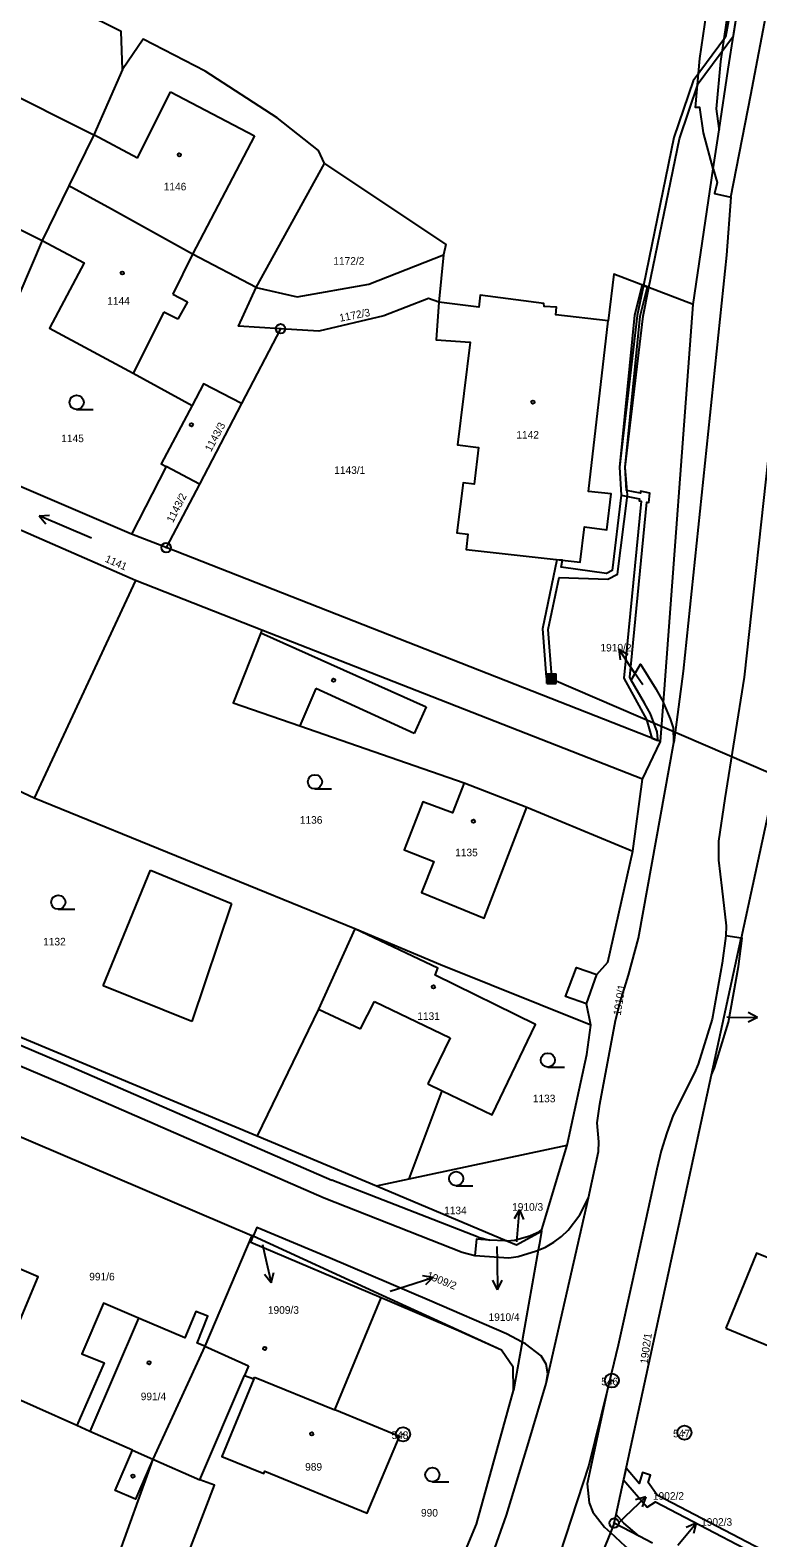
# Model space of a CAD drawing. Extents: x -587171 to -555306, y -1167727 to -1074732.
# Drawn here: x -559954 to -559877, y -1077384.9 to -1077225.4 of the extents above; entities that cross this region are included whole.
import ezdxf

# ---------------------------------------------------------------- set-up
doc = ezdxf.new("R2010")
doc.units = 0
for name, color, linetype in [('Hranice parcel', 7, 'Continuous'), ('Parcelní čísla', 7, 'Continuous'), ('Pop  PČ popisy', 7, 'Continuous'), ('Poz předměty', 7, 'Continuous'), ('Vnitřní kresba', 7, 'Continuous'), ('Věcná břemena k části', 7, 'Continuous'), ('Značky bodu BP', 7, 'Continuous'), ('Značky budov', 7, 'Continuous'), ('Značky kultur', 7, 'Continuous')]:
    doc.layers.add(name, color=color, linetype=linetype)

msp = doc.modelspace()

# ---------------------------------------------------------------- linework, layer by layer
at = {"layer": 'Hranice parcel'}
for p, q in [((-559881.75, -1077240.09), (-559881.14, -1077235.98)), ((-559930.07, -1077252.67), (-559922.85, -1077239.55)), ((-559883.89, -1077254.44), (-559881.75, -1077240.09)), ((-559949.87, -1077241.89), (-559952.71, -1077247.67)), ((-559952.71, -1077247.67), (-559962.52, -1077270.5)), ((-559910.27, -1077249.2), (-559910.78, -1077254.21)), ((-559887.03, -1077296.56), (-559883.89, -1077254.44)), ((-559927.5, -1077257.01), (-559931.63, -1077264.93)), ((-559943.07, -1077261.73), (-559936.84, -1077265.12)), ((-559931.63, -1077264.93), (-559936.07, -1077273.44)), ((-559943.24, -1077278.73), (-559962.52, -1077270.5)), ((-559939.58, -1077271.59), (-559943.24, -1077278.73)), ((-559936.07, -1077273.44), (-559939.58, -1077271.59)), ((-559942.85, -1077283.65), (-559967.26, -1077272.96)), ((-559936.07, -1077273.44), (-559939.58, -1077280.17)), ((-559939.58, -1077280.17), (-559943.24, -1077278.73)), ((-559887.62, -1077300.56), (-559939.58, -1077280.17)), ((-559942.85, -1077283.65), (-559953.55, -1077306.68)), ((-559929.49, -1077288.89), (-559942.85, -1077283.65)), ((-559889.22, -1077304.66), (-559929.49, -1077288.89)), ((-559887.34, -1077300.67), (-559887.03, -1077296.56)), ((-559889.22, -1077304.66), (-559887.34, -1077300.67)), ((-559887.34, -1077300.67), (-559887.62, -1077300.56)), ((-559875.1, -1077304.36), (-559878.81, -1077321.46)), ((-559953.55, -1077306.68), (-559955.87, -1077305.57)), ((-559890.24, -1077312.26), (-559889.22, -1077304.66)), ((-559919.63, -1077320.49), (-559953.55, -1077306.68)), ((-559881.94, -1077335.91), (-559878.81, -1077321.46)), ((-559963.08, -1077328.55), (-559929.98, -1077342.38)), ((-559892.03, -1077382.43), (-559881.94, -1077335.91)), ((-559956.53, -1077341.81), (-559930.55, -1077352.91)), ((-559929.98, -1077342.38), (-559917.34, -1077347.66)), ((-559913.91, -1077346.93), (-559897.19, -1077343.37)), ((-559899.86, -1077352.3), (-559897.19, -1077343.37)), ((-559917.34, -1077347.66), (-559913.91, -1077346.93)), ((-559917.34, -1077347.66), (-559903.58, -1077353.47)), ((-559899.9, -1077352.45), (-559899.86, -1077352.3)), ((-559930.55, -1077352.91), (-559935.49, -1077364.62)), ((-559930.38, -1077352.99), (-559930.55, -1077352.91)), ((-559949.05, -1077373.02), (-559966.82, -1077365.06)), ((-559935.49, -1077364.62), (-559940.99, -1077376.58)), ((-559901.97, -1077364.19), (-559902.87, -1077369.32)), ((-559940.99, -1077376.58), (-559945, -1077387.63)), ((-559892.23, -1077383.33), (-559892.03, -1077382.43)), ((-559892.23, -1077383.33), (-559892.63, -1077384.34)), ((-559889.58, -1077384.72), (-559892.23, -1077383.33)), ((-559892.63, -1077384.34), (-559894.93, -1077390.1)), ((-559888.16, -1077385.46), (-559889.58, -1077384.72))]:
    msp.add_line(p, q, dxfattribs=at)
for points in [[(-559881.75, -1077240.09), (-559881.35, -1077241.55), (-559881.61, -1077242.72), (-559879.89, -1077243.1), (-559877.79, -1077232.29), (-559875.92, -1077222.46), (-559874.03, -1077212.58), (-559873.21, -1077208.72), (-559870.99, -1077198.98), (-559868.66, -1077189.04), (-559866.35, -1077179.43), (-559863.72, -1077168.78), (-559861.26, -1077159.02), (-559858.72, -1077149.32), (-559856.17, -1077139.71), (-559854.06, -1077131.9), (-559853.62, -1077129.93), (-559853.72, -1077127.89), (-559854.41, -1077126.55), (-559856.67, -1077126.39)], [(-559881.14, -1077235.98), (-559880.18, -1077229.56), (-559874.18, -1077191.45)], [(-559944.21, -1077229.58), (-559944.35, -1077225.59), (-559965.84, -1077214.88)], [(-559881.75, -1077240.09), (-559882.79, -1077236.29), (-559883.17, -1077233.63), (-559883.64, -1077233.6), (-559883.16, -1077228.43), (-559881.94, -1077220.01)], [(-559879.73, -1077220.07), (-559880.98, -1077228.75), (-559881.45, -1077233.76), (-559881.16, -1077235.82), (-559881.14, -1077235.98)], [(-559922.85, -1077239.55), (-559923.48, -1077238.15), (-559927.87, -1077234.7), (-559935.46, -1077229.78), (-559942.03, -1077226.38), (-559944.21, -1077229.58)], [(-559944.21, -1077229.58), (-559947.23, -1077236.5), (-559949.87, -1077241.89)], [(-559974.12, -1077237.85), (-559967.13, -1077240.5), (-559952.71, -1077247.67)], [(-559922.85, -1077239.55), (-559910.01, -1077248.11), (-559910.27, -1077249.2)], [(-559930.07, -1077252.67), (-559936.79, -1077249.14), (-559945.37, -1077244.38), (-559949.87, -1077241.89)], [(-559952.71, -1077247.67), (-559948.25, -1077250.03), (-559951.91, -1077256.96), (-559943.07, -1077261.73)], [(-559930.07, -1077252.67), (-559925.74, -1077253.64), (-559918.17, -1077252.31), (-559910.27, -1077249.2)], [(-559883.89, -1077254.44), (-559892.27, -1077251.23), (-559892.86, -1077256.18)], [(-559927.5, -1077257.01), (-559931.95, -1077256.74), (-559930.07, -1077252.67)], [(-559892.86, -1077256.18), (-559898.41, -1077255.56), (-559898.31, -1077254.72), (-559899.63, -1077254.68), (-559899.66, -1077254.34), (-559906.4, -1077253.45), (-559906.54, -1077254.74), (-559910.78, -1077254.21)], [(-559910.78, -1077254.21), (-559911.85, -1077253.83), (-559916.57, -1077255.64), (-559923.45, -1077257.26), (-559927.5, -1077257.01)], [(-559910.78, -1077254.21), (-559911.05, -1077258.2), (-559907.46, -1077258.45), (-559908.8, -1077269.3), (-559906.56, -1077269.58), (-559907.04, -1077273.45), (-559908.21, -1077273.3), (-559908.86, -1077278.59), (-559907.69, -1077278.74), (-559907.89, -1077280.38), (-559895.82, -1077281.71), (-559895.38, -1077277.98), (-559893, -1077278.3), (-559892.53, -1077274.46), (-559894.95, -1077274.23), (-559892.86, -1077256.18)], [(-559931.63, -1077264.93), (-559935.63, -1077262.83), (-559936.84, -1077265.12)], [(-559936.84, -1077265.12), (-559940.12, -1077271.3), (-559939.58, -1077271.59)], [(-559929.49, -1077288.89), (-559929.57, -1077289.19), (-559932.51, -1077296.57), (-559925.45, -1077299.01), (-559908.07, -1077305.03), (-559909.31, -1077308.22), (-559912.46, -1077307.06), (-559914.44, -1077312.13), (-559911.3, -1077313.35), (-559912.58, -1077316.63), (-559905.97, -1077319.36), (-559901.46, -1077307.62), (-559890.24, -1077312.26)], [(-559887.62, -1077300.56), (-559887.63, -1077300.43), (-559887.67, -1077299.66), (-559888.4, -1077297.75), (-559889.01, -1077296.61), (-559890.42, -1077294.2), (-559889.44, -1077292.48), (-559887.84, -1077295.09), (-559887.03, -1077296.56)], [(-559900.26, -1077354.47), (-559899.5, -1077354.14), (-559898.62, -1077353.63), (-559897.81, -1077353.03), (-559897.09, -1077352.34), (-559895.86, -1077350.73), (-559894.96, -1077348.94), (-559893.9, -1077344.02), (-559893.86, -1077343.01), (-559894.02, -1077341), (-559893.76, -1077339.02), (-559892.08, -1077330.19), (-559891.58, -1077328.25), (-559890.72, -1077325.37), (-559889.66, -1077321.48), (-559885.92, -1077300.78), (-559885.95, -1077299.24), (-559886.26, -1077298.26), (-559886.87, -1077296.86), (-559887.03, -1077296.56)], [(-560019.97, -1077306.15), (-560019.65, -1077307.12), (-560019.09, -1077307.96), (-560017.85, -1077308.9), (-559983.72, -1077323.25), (-559968.84, -1077329.13), (-559950.38, -1077336.96), (-559922.87, -1077348.95), (-559908.29, -1077354.69), (-559906.95, -1077355.04)], [(-559894.71, -1077330.66), (-559895.15, -1077328.43), (-559897.37, -1077327.64), (-559896.22, -1077324.58), (-559894.05, -1077325.32), (-559892.91, -1077324.01), (-559890.24, -1077312.26)], [(-559919.63, -1077320.49), (-559923.5, -1077328.97), (-559929.98, -1077342.38)], [(-559913.91, -1077346.93), (-559910.4, -1077337.62), (-559905.12, -1077340.17), (-559900.54, -1077330.62), (-559911.16, -1077325.4), (-559910.86, -1077324.65), (-559919.63, -1077320.49)], [(-559894.71, -1077330.66), (-559910.59, -1077324.3), (-559919.63, -1077320.49)], [(-559878.81, -1077321.46), (-559880.41, -1077321.24), (-559880.81, -1077324.13), (-559881.87, -1077330.03), (-559883.35, -1077334.81), (-559883.72, -1077335.71), (-559885.98, -1077340.19), (-559886.66, -1077342.07), (-559887.27, -1077343.97), (-559887.72, -1077345.91), (-559890.29, -1077357.68), (-559891.79, -1077364.53), (-559892.97, -1077369.35), (-559895.09, -1077379.19), (-559894.88, -1077381.21), (-559894.49, -1077382.17), (-559893.24, -1077383.78), (-559892.63, -1077384.34)], [(-559881.94, -1077335.91), (-559881.62, -1077335.17), (-559880.15, -1077330.37), (-559879.08, -1077324.46), (-559878.69, -1077321.48), (-559878.81, -1077321.46)], [(-559897.19, -1077343.37), (-559895.13, -1077333.76), (-559894.71, -1077330.66)], [(-559901.97, -1077364.19), (-559903.62, -1077363.31), (-559911.75, -1077359.79), (-559922.24, -1077355.32), (-559930, -1077352.07), (-559930.38, -1077352.99)], [(-559903.58, -1077353.47), (-559902.75, -1077353.41), (-559901.13, -1077352.94), (-559900.13, -1077352.48), (-559899.86, -1077352.3)], [(-559916.86, -1077359.51), (-559930.65, -1077353.66), (-559930.38, -1077352.99)], [(-559904.13, -1077365.04), (-559916.75, -1077359.25), (-559930.38, -1077352.99)], [(-559903.58, -1077353.47), (-559903.79, -1077353.49), (-559905.36, -1077353.4), (-559906.77, -1077353.31), (-559906.95, -1077355.04)], [(-559903.58, -1077353.47), (-559902.55, -1077353.91), (-559899.9, -1077352.45)], [(-559899.9, -1077352.45), (-559900.13, -1077353.75), (-559900.26, -1077354.47)], [(-559957.42, -1077355.46), (-559959.4, -1077360.41), (-559955.16, -1077362.19), (-559953.13, -1077357.3), (-559957.42, -1077355.46)], [(-559906.95, -1077355.04), (-559903.38, -1077355.27), (-559902.39, -1077355.13), (-559900.45, -1077354.55), (-559900.26, -1077354.47)], [(-559900.26, -1077354.47), (-559901.91, -1077363.84), (-559901.97, -1077364.19)], [(-559880.42, -1077362.71), (-559874.2, -1077365.28), (-559870.95, -1077357.34), (-559877.18, -1077354.78), (-559880.42, -1077362.71)], [(-559935.49, -1077364.62), (-559936.33, -1077364.29), (-559935.17, -1077361.46), (-559936.44, -1077360.95), (-559937.62, -1077363.73), (-559942.51, -1077361.67), (-559946.2, -1077360.09), (-559948.5, -1077365.42), (-559946.16, -1077366.39), (-559949.05, -1077373.02)], [(-559938.79, -1077390.54), (-559934.48, -1077379.33), (-559936.02, -1077378.76), (-559931.32, -1077367.72), (-559930.32, -1077368.08), (-559933.69, -1077376.29), (-559929.26, -1077378.1), (-559929.16, -1077377.85), (-559918.33, -1077382.29), (-559914.91, -1077374.17), (-559921.77, -1077371.37), (-559916.86, -1077359.51)], [(-559904.13, -1077365.04), (-559908.67, -1077362.99), (-559916.18, -1077359.8), (-559916.86, -1077359.51)], [(-559905.44, -1077387.67), (-559903.62, -1077382.49), (-559901.27, -1077374.84), (-559899.42, -1077368.57), (-559899.24, -1077367.56), (-559899.43, -1077366.53), (-559899.95, -1077365.64), (-559901.59, -1077364.39), (-559901.97, -1077364.19)], [(-559902.87, -1077369.32), (-559902.91, -1077366.86), (-559904.13, -1077365.04)], [(-559915.17, -1077401.61), (-559908.11, -1077386.67), (-559906.8, -1077383.45), (-559902.87, -1077369.32)], [(-559940.99, -1077376.58), (-559942.83, -1077380.79), (-559944.97, -1077379.88), (-559943.15, -1077375.63), (-559947.66, -1077373.64), (-559949.05, -1077373.02)], [(-559889.58, -1077384.72), (-559891.2, -1077383.33), (-559892.03, -1077382.43)], [(-559881.9, -1077390.3), (-559890.22, -1077386.44), (-559891.04, -1077385.83), (-559892.63, -1077384.34)]]:
    msp.add_lwpolyline(points, dxfattribs=at)
at = {"layer": 'Pop  PČ popisy'}
for p, q in [((-559890.07, -1077293.41), (-559891.75, -1077290.92)), ((-559891.75, -1077290.92), (-559890.77, -1077291.47)), ((-559891.75, -1077290.92), (-559891.6, -1077292.03)), ((-559889.21, -1077294.69), (-559890.07, -1077293.41)), ((-559880.33, -1077329.8), (-559880.06, -1077329.81)), ((-559880.06, -1077329.81), (-559877.06, -1077329.86)), ((-559877.06, -1077329.86), (-559878.07, -1077330.35)), ((-559877.06, -1077329.86), (-559878.05, -1077329.34)), ((-559902.22, -1077350.19), (-559902.81, -1077351.14)), ((-559902.48, -1077353.18), (-559902.22, -1077350.19)), ((-559902.22, -1077350.19), (-559901.81, -1077351.23)), ((-559929.41, -1077353.86), (-559929.16, -1077354.99)), ((-559902.51, -1077353.6), (-559902.48, -1077353.18)), ((-559929.16, -1077354.99), (-559928.48, -1077357.91)), ((-559904.63, -1077354.08), (-559904.6, -1077355.65)), ((-559928.48, -1077357.91), (-559929.2, -1077357.05)), ((-559928.48, -1077357.91), (-559928.22, -1077356.83)), ((-559904.6, -1077355.65), (-559904.55, -1077358.65)), ((-559915.9, -1077358.82), (-559914.25, -1077358.28)), ((-559914.25, -1077358.28), (-559911.4, -1077357.35)), ((-559911.4, -1077357.35), (-559912.5, -1077357.19)), ((-559911.4, -1077357.35), (-559912.19, -1077358.14)), ((-559904.55, -1077358.65), (-559905.07, -1077357.66)), ((-559904.55, -1077358.65), (-559904.06, -1077357.64)), ((-559891.05, -1077382.64), (-559888.89, -1077380.55)), ((-559888.89, -1077380.55), (-559889.96, -1077380.89)), ((-559888.89, -1077380.55), (-559889.26, -1077381.61)), ((-559891.76, -1077383.33), (-559891.05, -1077382.64)), ((-559885.5, -1077385.66), (-559883.57, -1077383.36)), ((-559883.57, -1077383.36), (-559884.6, -1077383.81)), ((-559883.57, -1077383.36), (-559883.83, -1077384.45))]:
    msp.add_line(p, q, dxfattribs=at)
at = {"layer": 'Poz předměty'}
for p, q in [((-559899.36, -1077293.53), (-559898.36, -1077293.53)), ((-559899.36, -1077294.53), (-559899.36, -1077293.53)), ((-559899.36, -1077293.73), (-559898.36, -1077293.73)), ((-559899.36, -1077293.93), (-559898.36, -1077293.93)), ((-559899.36, -1077294.13), (-559898.36, -1077294.13)), ((-559899.36, -1077294.33), (-559898.36, -1077294.33)), ((-559899.36, -1077294.53), (-559898.36, -1077294.53)), ((-559899.16, -1077294.53), (-559899.16, -1077293.53)), ((-559898.96, -1077294.53), (-559898.96, -1077293.53)), ((-559898.86, -1077294.03), (-559822.78, -1077326.83)), ((-559898.76, -1077294.53), (-559898.76, -1077293.53)), ((-559898.56, -1077294.53), (-559898.56, -1077293.53)), ((-559898.36, -1077294.53), (-559898.36, -1077293.53))]:
    msp.add_line(p, q, dxfattribs=at)
at = {"layer": 'Vnitřní kresba'}
for p, q in [((-559959.44, -1077230.38), (-559947.23, -1077236.5)), ((-559942.63, -1077238.99), (-559939.12, -1077231.97)), ((-559939.12, -1077231.97), (-559930.26, -1077236.61)), ((-559942.63, -1077238.99), (-559947.23, -1077236.5)), ((-559930.26, -1077236.61), (-559936.79, -1077249.14)), ((-559936.79, -1077249.14), (-559938.89, -1077253.35)), ((-559938.89, -1077253.35), (-559937.33, -1077254.17)), ((-559937.33, -1077254.17), (-559938.36, -1077256.02)), ((-559939.85, -1077255.27), (-559943.07, -1077261.73)), ((-559938.36, -1077256.02), (-559939.85, -1077255.27)), ((-559875.71, -1077268.43), (-559878.48, -1077293.88)), ((-559929.57, -1077289.19), (-559912.09, -1077297.02)), ((-559884.95, -1077293.24), (-559885.92, -1077300.78)), ((-559878.48, -1077293.88), (-559880.52, -1077306.69)), ((-559923.78, -1077295.07), (-559925.45, -1077299.01)), ((-559913.36, -1077299.82), (-559923.78, -1077295.07)), ((-559912.09, -1077297.02), (-559913.36, -1077299.82)), ((-559908.07, -1077305.03), (-559901.46, -1077307.62)), ((-559946.24, -1077326.5), (-559941.26, -1077314.28)), ((-559941.26, -1077314.28), (-559932.67, -1077317.79)), ((-559932.67, -1077317.79), (-559936.89, -1077330.3)), ((-559880.39, -1077320.16), (-559880.41, -1077321.24)), ((-559936.89, -1077330.3), (-559946.24, -1077326.5)), ((-559895.15, -1077328.43), (-559894.05, -1077325.32)), ((-559968.06, -1077327.24), (-559949.59, -1077335.09)), ((-559919.06, -1077331.06), (-559917.58, -1077328.17)), ((-559917.58, -1077328.17), (-559909.58, -1077332.03)), ((-559923.5, -1077328.97), (-559919.06, -1077331.06)), ((-559909.58, -1077332.03), (-559911.94, -1077336.89)), ((-559949.59, -1077335.09), (-559922.08, -1077347.06)), ((-559911.94, -1077336.89), (-559910.4, -1077337.62)), ((-559906.59, -1077353.11), (-559922.08, -1077347.06)), ((-559899.42, -1077368.57), (-559894.96, -1077348.94)), ((-559906.59, -1077353.11), (-559905.36, -1077353.4)), ((-559942.51, -1077361.67), (-559947.66, -1077373.64)), ((-559935.49, -1077364.62), (-559930.89, -1077366.72)), ((-559930.89, -1077366.72), (-559931.32, -1077367.72)), ((-559930.32, -1077368.08), (-559930.25, -1077367.91)), ((-559930.25, -1077367.91), (-559921.77, -1077371.37)), ((-559892.97, -1077369.35), (-559894.9, -1077377.22)), ((-559943.15, -1077375.63), (-559940.99, -1077376.58)), ((-559940.99, -1077376.58), (-559936.02, -1077378.76)), ((-559894.9, -1077377.22), (-559899.37, -1077390.82))]:
    msp.add_line(p, q, dxfattribs=at)
for points in [[(-559879.89, -1077243.1), (-559880.35, -1077249.22), (-559884.95, -1077293.24)], [(-559880.52, -1077306.69), (-559881.2, -1077311.2), (-559881.19, -1077313.22), (-559880.84, -1077316.18), (-559880.39, -1077320.16)]]:
    msp.add_lwpolyline(points, dxfattribs=at)
at = {"layer": 'Věcná břemena k části'}
msp.add_lwpolyline([(-559878.27, -1077214.3), (-559880.46, -1077226.17), (-559883.88, -1077230.78), (-559885.91, -1077236.78), (-559889.13, -1077252.43), (-559888.56, -1077252.65), (-559885.33, -1077236.94), (-559883.34, -1077231.06), (-559879.63, -1077226.05), (-559876.13, -1077203.81)], dxfattribs=at)
for points in [[(-559888.56, -1077252.65), (-559889.13, -1077252.43), (-559889.78, -1077255.6), (-559891.68, -1077271.64), (-559891.49, -1077274.61), (-559892.43, -1077282.58), (-559893.04, -1077282.91), (-559897.84, -1077282.25), (-559897.68, -1077281.5), (-559898.28, -1077281.44), (-559899.82, -1077288.77), (-559899.43, -1077293.86), (-559898.83, -1077293.82), (-559899.22, -1077288.81), (-559898.06, -1077283.32), (-559892.9, -1077283.51), (-559891.87, -1077282.96), (-559890.82, -1077274.6), (-559891.08, -1077271.66), (-559889.18, -1077255.7)], [(-559891.49, -1077274.61), (-559889.54, -1077275), (-559889.57, -1077275.2), (-559889.36, -1077275.24), (-559891.21, -1077293.99), (-559888.8, -1077298.36), (-559888.24, -1077300.32), (-559887.62, -1077300.56), (-559887.63, -1077300.43), (-559887.67, -1077299.66), (-559888.4, -1077297.75), (-559889.01, -1077296.61), (-559890.42, -1077294.2), (-559890.59, -1077293.87), (-559888.76, -1077275.36), (-559888.58, -1077275.4), (-559888.45, -1077274.4), (-559889.44, -1077274.2), (-559889.46, -1077274.4), (-559890.93, -1077274.11), (-559891.08, -1077271.66), (-559889.49, -1077255.68), (-559888.72, -1077252.59), (-559889.28, -1077252.37), (-559890.09, -1077255.58), (-559891.68, -1077271.64)], [(-559859.52, -1077396.96), (-559855.23, -1077398.97), (-559856.09, -1077398.29), (-559860.3, -1077395.64), (-559866.99, -1077392.11), (-559869.5, -1077390.07), (-559871.22, -1077389.29), (-559872.65, -1077388.25), (-559887.7, -1077380.39), (-559888.62, -1077379.05), (-559888.38, -1077378.28), (-559889.22, -1077377.97), (-559889.59, -1077379.15), (-559890.97, -1077377.54), (-559891.24, -1077378.77), (-559888.75, -1077381.66), (-559887.87, -1077381.09), (-559873.01, -1077388.85), (-559871.58, -1077389.89), (-559869.88, -1077390.67), (-559867.37, -1077392.69), (-559860.66, -1077396.24)]]:
    msp.add_lwpolyline(points, close=True, dxfattribs=at)
at = {"layer": 'Značky bodu BP'}
for centre, radius in [((-559927.5, -1077257.01), 0.5), ((-559927.5, -1077257.01), 0.0303), ((-559939.58, -1077280.17), 0.5), ((-559939.58, -1077280.17), 0.0303), ((-559892.47, -1077368.26), 0.75), ((-559892.47, -1077368.26), 0.03), ((-559884.8, -1077373.77), 0.75), ((-559914.55, -1077373.94), 0.75), ((-559914.55, -1077373.94), 0.03), ((-559884.8, -1077373.77), 0.03), ((-559892.23, -1077383.33), 0.5), ((-559892.23, -1077383.33), 0.0303)]:
    msp.add_circle(centre, radius, dxfattribs=at)
at = {"layer": 'Značky budov'}
for centre in [(-559938.2, -1077238.63), (-559944.23, -1077251.12), (-559900.82, -1077264.77), (-559936.92, -1077267.17), (-559921.89, -1077294.2), (-559907.11, -1077309.11), (-559911.33, -1077326.63), (-559929.17, -1077364.87), (-559941.39, -1077366.38), (-559924.2, -1077373.91), (-559943.1, -1077378.36)]:
    msp.add_circle(centre, 0.175, dxfattribs=at)
at = {"layer": 'Značky kultur'}
for p, q in [((-559949.06, -1077265.55), (-559947.31, -1077265.55)), ((-559953.02, -1077276.8), (-559951.93, -1077276.72)), ((-559947.5, -1077279.15), (-559953.02, -1077276.8)), ((-559953.02, -1077276.8), (-559952.32, -1077277.65)), ((-559923.86, -1077305.69), (-559922.11, -1077305.69)), ((-559951, -1077318.42), (-559949.25, -1077318.42)), ((-559899.24, -1077335.12), (-559897.49, -1077335.12)), ((-559908.93, -1077347.65), (-559907.18, -1077347.65)), ((-559911.45, -1077378.97), (-559909.7, -1077378.97))]:
    msp.add_line(p, q, dxfattribs=at)
for centre in [(-559949.06, -1077264.8), (-559923.86, -1077304.94), (-559951, -1077317.67), (-559899.24, -1077334.37), (-559908.93, -1077346.9), (-559911.45, -1077378.22)]:
    msp.add_circle(centre, 0.75, dxfattribs=at)

# ---------------------------------------------------------------- texts
at = {"layer": 'Parcelní čísla'}
for s, p in [('1146', (-559939.85, -1077242.38)), ('1172/2', (-559921.92, -1077250.24)), ('1144', (-559945.82, -1077254.47)), ('1142', (-559902.57, -1077268.64)), ('1145', (-559950.68, -1077269.01)), ('1143/1', (-559921.82, -1077272.37)), ('1910/2', (-559893.68, -1077291.15)), ('1136', (-559925.46, -1077309.37)), ('1135', (-559909.04, -1077312.81)), ('1132', (-559952.6, -1077322.24)), ('1131', (-559913.04, -1077330.12)), ('1133', (-559900.83, -1077338.83)), ('1134', (-559910.21, -1077350.67)), ('1910/3', (-559903.02, -1077350.3)), ('991/6', (-559947.72, -1077357.67)), ('1909/3', (-559928.84, -1077361.2)), ('1910/4', (-559905.51, -1077361.95)), ('991/4', (-559942.28, -1077370.34)), ('989', (-559924.9, -1077377.79)), ('1902/2', (-559888.13, -1077380.87)), ('990', (-559912.65, -1077382.65)), ('1902/3', (-559883.04, -1077383.62))]:
    msp.add_text(s, height=0.803, dxfattribs=at).set_placement(p)
for s, rotation, p in [('1172/3', 11, (-559921.2, -1077256.28)), ('1143/3', 62, (-559934.84, -1077270.09)), ('1143/2', 63, (-559938.88, -1077277.6)), ('1141', 336, (-559946.13, -1077281.63)), ('1910/1', 81, (-559891.54, -1077329.68)), ('1909/2', 338, (-559912.14, -1077357.44)), ('1902/1', 82, (-559888.7, -1077366.54))]:
    msp.add_text(s, height=0.803, rotation=rotation, dxfattribs=at).set_placement(p)
at = {"layer": 'Značky bodu BP'}
for s, p in [('546', (-559893.6, -1077368.76)), ('548', (-559915.77, -1077374.44)), ('547', (-559886, -1077374.27))]:
    msp.add_text(s, height=0.803, dxfattribs=at).set_placement(p)

doc.saveas('drawing.dxf')
